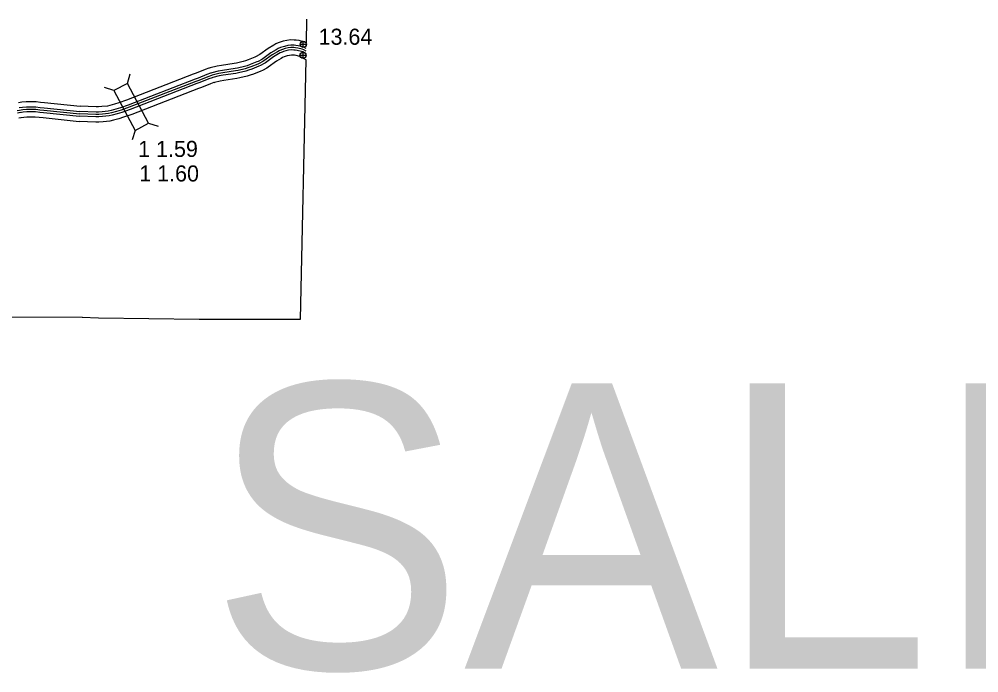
# Model space of a CAD drawing. Extents: x 31699 to 244310, y -8841 to 11474.
# Drawn here: x 130153 to 131836, y -2148 to -1003 of the extents above; entities that cross this region are included whole.
import ezdxf

# ---------------------------------------------------------------- set-up
doc = ezdxf.new("R2010")
doc.units = 0
for name, color, linetype in [('B_Logo', 7, 'Continuous'), ('Level 21', 7, 'Continuous'), ('R_Border', 7, 'Continuous'), ('R_Logo', 7, 'Continuous'), ('R_XS_EARTHWORK_STAGE1', 7, 'Continuous'), ('S_AREA_CALC', 7, 'Continuous'), ('S_WALL', 7, 'Continuous'), ('S_WALL_ANNOT', 7, 'Continuous')]:
    doc.layers.add(name, color=color, linetype=linetype)

msp = doc.modelspace()

# ---------------------------------------------------------------- linework, layer by layer
at = {"layer": 'B_Logo'}
for points in [[(130656.8, -1058.7), (130652.3, -1056.2), (130649.7, -1055.2), (130641.7, -1053.1), (130637.7, -1052.5), (130635.1, -1052.3), (130629.9, -1052.3), (130625, -1052.9), (130619.6, -1054.1), (130615.1, -1055.4), (130613, -1056.3), (130609.4, -1057.9), (130606.2, -1059.6), (130597.1, -1065.1), (130582.6, -1075.7), (130580.8, -1076.8), (130574.4, -1080.2), (130571.9, -1081.3), (130559.6, -1086.1), (130554.3, -1088), (130549.6, -1089.4), (130537.3, -1092.4), (130532.6, -1093.3), (130510.3, -1096.5), (130503.2, -1097.8), (130492, -1100.6), (130490.4, -1101.1)], [(130490.4, -1101.1), (130484.1, -1103.3), (130468.5, -1109.7), (130463.2, -1111.5), (130346.2, -1156.8), (130332.1, -1161.9), (130324, -1164.4), (130315.4, -1166.8), (130310.2, -1167.8), (130299.3, -1169.1), (130292.8, -1169.5), (130288, -1169.5), (130259.5, -1168.5)], [(130154.1, -1161.7), (130159.7, -1160.8), (130166.3, -1160.1), (130182.4, -1160.3), (130189.7, -1161.2), (130196.5, -1161.8), (130259.5, -1168.5)], [(130149.6, -1162.6), (130154.1, -1161.7)]]:
    msp.add_lwpolyline(points, dxfattribs=at)
at = {"layer": 'Level 21'}
for p, q in [((130651.5, -1051.9), (130651.5, -1041.1)), ((130646.1, -1046.5), (130656.9, -1046.5)), ((130645.7, -1065.7), (130656.5, -1065.7)), ((130651.1, -1071.1), (130651.1, -1060.2))]:
    msp.add_line(p, q, dxfattribs=at)
for centre in [(130651.5, -1046.5), (130651.1, -1065.7)]:
    msp.add_circle(centre, 5.42, dxfattribs=at)
at = {"layer": 'R_Logo'}
for points in [[(130656.9, -1043.7), (130657.8, -1002.5)], [(130646.6, -1528.2), (130646.6, -1528.2), (130656.3, -1073.6)], [(130263.7, -1524.6), (130116.7, -1525.1), (130112.6, -1738.4)], [(130263.7, -1524.6), (130292.3, -1526.1), (130468.7, -1528.5), (130646.6, -1528.2)]]:
    msp.add_lwpolyline(points, dxfattribs=at)
at = {"layer": 'R_XS_EARTHWORK_STAGE1'}
for p, q in [((130343, -1115), (130348.2, -1098.1)), ((130319.6, -1127.3), (130302.8, -1122.1)), ((130380, -1185), (130396.8, -1190.1)), ((130356.7, -1197.3), (130351.5, -1214.1))]:
    msp.add_line(p, q, dxfattribs=at)
msp.add_lwpolyline([(130319.6, -1127.3), (130356.7, -1197.3), (130380, -1185), (130343, -1115)], close=True, dxfattribs=at)
at = {"layer": 'S_AREA_CALC'}
for points in [[(130656.9, -1043.7), (130653.9, -1042.5), (130644.3, -1040), (130639.2, -1039.2), (130635.7, -1039), (130629.1, -1038.9), (130622.6, -1039.8), (130616.3, -1041.2), (130610.8, -1042.8), (130607.7, -1044), (130603.5, -1045.9), (130599.6, -1048), (130589.7, -1054), (130575.1, -1064.6), (130574.2, -1065.2), (130568.6, -1068.1), (130566.7, -1069), (130554.9, -1073.6), (130550.1, -1075.3), (130546.1, -1076.5), (130534.4, -1079.4), (130530.4, -1080.1), (130508.1, -1083.4), (130500.4, -1084.8), (130488.4, -1087.7), (130486.3, -1088.4)], [(130656.7, -1054), (130651, -1051.2), (130642.5, -1049), (130638.2, -1048.4), (130635.3, -1048.1), (130629.6, -1048.1), (130624.2, -1048.8), (130618.6, -1050.1), (130613.8, -1051.5), (130611.3, -1052.4), (130607.6, -1054.1), (130604.1, -1056), (130594.8, -1061.6), (130580.3, -1072.2), (130578.8, -1073.2), (130572.6, -1076.4), (130570.3, -1077.4), (130558.1, -1082.2), (130553, -1084), (130548.5, -1085.3), (130536.4, -1088.3), (130531.9, -1089.2), (130509.6, -1092.4), (130502.4, -1093.8), (130490.9, -1096.6), (130489.1, -1097.1)], [(130656.5, -1063.3), (130650.5, -1060), (130648.4, -1059.2), (130640.8, -1057.2), (130637.2, -1056.6), (130634.9, -1056.5), (130630.1, -1056.4), (130625.7, -1057), (130620.7, -1058.1), (130616.5, -1059.4), (130614.6, -1060.1), (130611.2, -1061.6), (130608.2, -1063.2), (130599.4, -1068.5), (130585, -1079.1), (130582.9, -1080.4), (130576.2, -1083.9), (130573.5, -1085.1), (130561, -1090), (130555.6, -1091.9), (130550.7, -1093.4), (130538.1, -1096.4), (130533.3, -1097.4), (130511, -1100.7), (130504.1, -1101.9), (130493.1, -1104.6), (130491.6, -1105.1)], [(130656.3, -1073.6), (130646.6, -1068.3), (130645.6, -1067.9), (130639, -1066.2), (130636.2, -1065.8), (130634.5, -1065.6), (130630.7, -1065.6), (130627.3, -1066), (130623, -1067), (130619.5, -1068), (130618.2, -1068.5), (130615.3, -1069.9), (130612.7, -1071.2), (130604.5, -1076.2), (130590.1, -1086.7), (130587.5, -1088.3), (130580.2, -1092.2), (130577, -1093.6), (130564.2, -1098.6), (130558.4, -1100.6), (130553.1, -1102.2), (130540.1, -1105.4), (130534.9, -1106.4), (130512.4, -1109.7), (130506, -1110.9), (130495.6, -1113.4), (130494.4, -1113.8)], [(130485.9, -1088.6), (130479.4, -1090.9), (130463.8, -1097.2), (130458.6, -1099), (130341.5, -1144.3), (130327.8, -1149.2), (130320.2, -1151.7), (130312.3, -1153.8), (130308.1, -1154.7), (130298.1, -1155.8), (130292.3, -1156.2), (130288.2, -1156.2), (130260.4, -1155.2)], [(130491.8, -1105), (130485.6, -1107.2), (130469.9, -1113.6), (130464.6, -1115.4), (130347.7, -1160.7), (130333.5, -1165.8), (130325.2, -1168.4), (130316.4, -1170.8), (130310.9, -1172), (130299.7, -1173.2), (130292.9, -1173.7), (130287.9, -1173.7), (130259.2, -1172.7)], [(130489, -1097.2), (130482.6, -1099.5), (130467, -1105.8), (130461.7, -1107.6), (130344.7, -1152.9), (130330.8, -1157.9), (130322.8, -1160.4), (130314.4, -1162.7), (130309.6, -1163.7), (130298.9, -1164.9), (130292.6, -1165.3), (130288.1, -1165.4), (130259.8, -1164.4)], [(130494.9, -1113.7), (130488.9, -1115.8), (130473.1, -1122.2), (130467.7, -1124.1), (130350.9, -1169.3), (130336.4, -1174.5), (130327.8, -1177.2), (130318.5, -1179.7), (130312.3, -1181), (130300.5, -1182.4), (130293.3, -1182.8), (130287.8, -1182.9), (130258.5, -1181.8)], [(130152, -1148.5), (130157.9, -1147.5), (130165.8, -1146.7), (130183.4, -1147), (130191, -1148), (130197.7, -1148.5), (130260.4, -1155.2)], [(130153.5, -1157.5), (130159.1, -1156.6), (130166.2, -1155.9), (130182.7, -1156.2), (130190.1, -1157.1), (130196.9, -1157.6), (130259.8, -1164.4)], [(130150.5, -1166.6), (130154.9, -1165.7)], [(130152.6, -1175.6), (130156.7, -1174.7)], [(130154.8, -1165.8), (130160.2, -1164.9), (130166.5, -1164.2), (130182.1, -1164.5), (130189.3, -1165.4), (130196.1, -1165.9), (130259.2, -1172.7)], [(130156.3, -1174.8), (130161.4, -1174), (130166.9, -1173.4), (130181.5, -1173.6), (130188.3, -1174.5), (130195.3, -1175), (130258.5, -1181.8)]]:
    msp.add_lwpolyline(points, dxfattribs=at)

# ---------------------------------------------------------------- texts
at = {"layer": 'R_Border'}
msp.add_text('SALINE', height=500, dxfattribs=at).set_placement((130487.1, -2140.9))
at = {"layer": 'S_WALL'}
for s, p in [('1 1.59', (130362, -1243.9)), ('1 1.60', (130363.9, -1286.9))]:
    msp.add_text(s, height=28.16, dxfattribs=at).set_placement(p)
at = {"layer": 'S_WALL_ANNOT'}
msp.add_text('13.64', height=28.16, dxfattribs=at).set_placement((130678.3, -1047.3))

doc.saveas('drawing.dxf')
